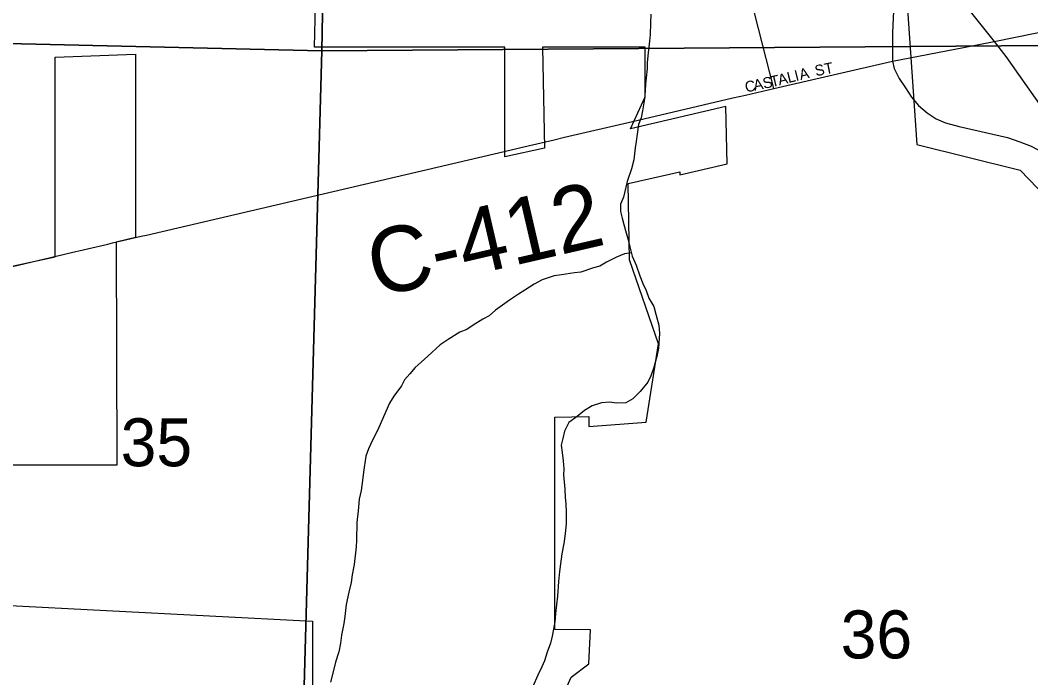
# Model space of a CAD drawing. Extents: x 1588073 to 2013523, y 1090242 to 1357120.
# Drawn here: x 1805571 to 1810221, y 1220235 to 1223262 of the extents above; entities that cross this region are included whole.
import ezdxf

# ---------------------------------------------------------------- set-up
doc = ezdxf.new("R2010")
doc.units = 0
for name, color, linetype in [('GM_X_City_Street', 7, 'Continuous'), ('GM_X_City_Street_Text', 7, 'Continuous'), ('GM_X_Corporation', 7, 'Continuous'), ('GM_X_County_Road', 7, 'Continuous'), ('GM_X_County_Road_Text', 7, 'Continuous'), ('GM_X_Interchange_Ramps', 7, 'Continuous'), ('GM_X_Minor_River', 7, 'Continuous'), ('GM_X_Section', 7, 'Continuous'), ('GM_X_Section_Text', 7, 'Continuous'), ('GM_X_State_Route', 7, 'Continuous'), ('GM_X_US_Route', 7, 'Continuous')]:
    doc.layers.add(name, color=color, linetype=linetype)

msp = doc.modelspace()

# ---------------------------------------------------------------- linework, layer by layer
at = {"layer": 'GM_X_City_Street'}
for points in [[(1809039.4, 1222947.6), (1808915.1, 1223436.3), (1808890.1, 1223548.6), (1808877.6, 1223586.1), (1808859.3, 1223624.9), (1808837.4, 1223659.6), (1808807.2, 1223695.9), (1808778.7, 1223722.6), (1808752.5, 1223742.4), (1808728.4, 1223757.3), (1808693.7, 1223774.5), (1808665.7, 1223785), (1808638.7, 1223792.6), (1808609.3, 1223798.2), (1808455.6, 1223826.3), (1808074, 1223999.7), (1807859.9, 1224119.5)], [(1808908.8, 1222917.5), (1809039.4, 1222947.6), (1809585.5, 1223073.5)], [(1805787.7, 1222188.1), (1805974.1, 1222231.7), (1805995.8, 1222236.7)]]:
    msp.add_lwpolyline(points, dxfattribs=at)
at = {"layer": 'GM_X_Corporation'}
for points in [[(1809607.3, 1223981.3), (1809696.3, 1222690.6), (1810172, 1222572), (1810493.4, 1222238.6)], [(1808035.9, 1220079.1), (1808106.4, 1220237.5), (1808187.1, 1220298.4), (1808195.3, 1220455.2), (1808030.7, 1220456.9), (1808030.5, 1221434.6), (1808187.6, 1221437.3), (1808187.6, 1221392.3), (1808452, 1221410.9), (1808509, 1221771.6), (1808375.4, 1222159.5), (1808369.2, 1222509.7), (1808606.1, 1222564.4), (1808606.1, 1222550.4), (1808824.5, 1222600.9), (1808818.5, 1222864.6), (1808378.9, 1222762.1), (1808447.2, 1222909.8), (1808447.6, 1223138), (1807974.6, 1223137.9), (1807983.1, 1222673.4), (1807800.6, 1222632.6), (1807801.2, 1223137.8), (1806924.7, 1223137.6), (1806938.8, 1223719.1)], [(1805505.1, 1222123.3), (1805732.5, 1222172.8), (1805732.5, 1222449.6), (1805732.3, 1223092), (1806101.3, 1223105), (1806101.5, 1222261.4), (1806012.9, 1222240.4), (1806015.1, 1221214.2), (1805500.5, 1221213.1)], [(1805494.4, 1220569), (1806916.7, 1220494.9), (1806916.8, 1219901.5)]]:
    msp.add_lwpolyline(points, dxfattribs=at)
at = {"layer": 'GM_X_County_Road'}
for points in [[(1808440.6, 1222808.2), (1808850.8, 1222904.1), (1808908.8, 1222917.5)], [(1808076.4, 1222723.1), (1808388.5, 1222796), (1808440.6, 1222808.2)], [(1807868.4, 1222674.5), (1808028.9, 1222712), (1808076.4, 1222723.1)], [(1806151.8, 1222273.2), (1807823.4, 1222664), (1807868.4, 1222674.5)], [(1805995.8, 1222236.7), (1806128.2, 1222267.7), (1806151.8, 1222273.2)], [(1805475.6, 1222115.1), (1805768.6, 1222183.6), (1805787.7, 1222188.1)]]:
    msp.add_lwpolyline(points, dxfattribs=at)
at = {"layer": 'GM_X_Interchange_Ramps'}
msp.add_lwpolyline([(1809585.5, 1223073.5), (1809592.3, 1223039), (1809615.8, 1222993), (1809644.4, 1222950.1), (1809672.3, 1222908), (1809704.3, 1222869), (1809744.6, 1222836.3), (1809785.6, 1222808.6), (1809828.8, 1222789.2), (1809892.3, 1222772.1), (1810114.9, 1222721.4), (1810170.7, 1222702.8), (1810223.7, 1222682.1), (1810272.3, 1222655.9), (1810331.8, 1222618.2), (1810382.5, 1222580.4), (1810428.8, 1222537.1), (1810446.6, 1222517.5), (1810483, 1222541.1)], dxfattribs=at)
at = {"layer": 'GM_X_Minor_River'}
for points in [[(1808472.2, 1223289.9), (1808471.8, 1223247.8), (1808469.2, 1223195.8), (1808466.8, 1223165.7), (1808460.2, 1223111.7), (1808455.7, 1223067.6), (1808455.4, 1223039.6), (1808450.9, 1222997.5), (1808448.6, 1222969.5), (1808446.2, 1222937.4), (1808443.8, 1222899.4), (1808435.1, 1222845.4), (1808428.8, 1222813.4), (1808416.4, 1222781.4), (1808409.9, 1222737.4), (1808405.5, 1222703.4), (1808401.2, 1222675.3)], [(1808401.2, 1222675.3), (1808394.5, 1222619.3), (1808384, 1222577.3), (1808363.3, 1222519.4), (1808346.5, 1222447.4), (1808334.1, 1222415.5), (1808333.7, 1222381.4), (1808341.4, 1222351.3), (1808349.1, 1222321.1), (1808358.7, 1222282.9), (1808368.3, 1222250.8), (1808375.9, 1222218.6), (1808387.5, 1222176.4), (1808405, 1222134.1), (1808422.5, 1222085.8), (1808436.1, 1222049.6), (1808451.8, 1222017.4), (1808463.4, 1221983.2), (1808487, 1221944.8), (1808496.6, 1221908.7), (1808510.1, 1221858.4), (1808513.6, 1221820.3), (1808508.8, 1221752.2), (1808500.4, 1221714.2), (1808485.7, 1221658.2), (1808473.3, 1221624.3), (1808459, 1221596.4), (1808424.4, 1221552.6), (1808390, 1221518.9), (1808357.8, 1221501.2), (1808313.7, 1221499.7), (1808283.7, 1221504), (1808245.6, 1221500.4), (1808203.4, 1221486.9), (1808167.1, 1221465.2), (1808134.7, 1221437.5), (1808096.3, 1221409.8), (1808075.9, 1221370), (1808067.5, 1221336), (1808061.1, 1221306), (1808064.7, 1221271.9), (1808070.3, 1221233.7), (1808071.9, 1221197.6), (1808071.6, 1221169.6), (1808076.8, 1221103.4), (1808078.4, 1221065.3), (1808082.1, 1221035.2), (1808083.6, 1220997.1), (1808083.1, 1220945), (1808078.5, 1220896.9), (1808072, 1220852.9), (1808063.4, 1220804.9), (1808056.9, 1220758.8), (1808052.5, 1220724.8), (1808048, 1220678.8), (1808043.2, 1220610.7), (1808034.3, 1220530.6), (1808031.8, 1220492.5), (1808025.4, 1220458.5), (1808019.1, 1220426.5), (1808010.7, 1220394.5), (1807996.2, 1220352.6), (1807983.7, 1220312.6), (1807971.4, 1220284.7), (1807952.9, 1220246.8), (1807930.3, 1220194.9)], [(1808382.9, 1222191.7), (1808351.6, 1222186.8), (1808315.3, 1222171.2), (1808269, 1222147.6), (1808238.7, 1222129.9), (1808208.6, 1222122.2), (1808150.3, 1222102.8), (1808122.2, 1222099.1), (1808062, 1222089.7), (1808027.9, 1222086), (1807973.6, 1222066.6), (1807935.4, 1222046.9), (1807893, 1222019.3), (1807864.7, 1222001.6), (1807822.4, 1221974), (1807757.7, 1221926.6), (1807729.4, 1221900.8), (1807699.2, 1221885.1), (1807654.8, 1221857.5), (1807626.5, 1221837.8), (1807594.4, 1221826.1), (1807539.9, 1221792.6), (1807503.5, 1221766.9), (1807446.9, 1221715.4), (1807416.5, 1221687.7), (1807388.2, 1221663.9), (1807363.8, 1221634.1), (1807339.5, 1221606.3), (1807325.2, 1221578.4), (1807290.6, 1221530.7), (1807270.2, 1221498.8), (1807253.7, 1221460.9), (1807216.7, 1221377.1), (1807192.1, 1221329.3), (1807173.7, 1221289.4), (1807161.2, 1221255.5), (1807150.4, 1221181.4), (1807146, 1221143.4), (1807139.4, 1221097.3), (1807131, 1221057.4), (1807126.3, 1221003.3), (1807119.7, 1220949.2), (1807118.8, 1220869.1), (1807116.4, 1220837), (1807107.5, 1220756.9), (1807099, 1220708.9), (1807094.5, 1220672.9), (1807084, 1220628.9), (1807071.4, 1220572.9), (1807064.7, 1220516.9), (1807060.3, 1220484.9), (1807049.7, 1220430.9), (1807045.3, 1220394.8), (1807036.8, 1220354.8), (1807022.3, 1220306.9), (1807011.8, 1220262.9), (1806999.2, 1220214.9)]]:
    msp.add_lwpolyline(points, dxfattribs=at)
at = {"layer": 'GM_X_Section'}
for points in [[(1812227.2, 1228444.3), (1812224.6, 1228344.3), (1812168.6, 1223159.6), (1806959.3, 1223121.7), (1807054, 1228412.1)], [(1806959.3, 1223121.7), (1806815.3, 1217935.6), (1806367.2, 1217950.4), (1805464.7, 1217967.9), (1805510.7, 1223154.6)], [(1812168.6, 1223159.6), (1812172.2, 1223091.5), (1812121.6, 1217818.8), (1806815.3, 1217935.6), (1806959.3, 1223121.7)]]:
    msp.add_lwpolyline(points, close=True, dxfattribs=at)
msp.add_lwpolyline([(1807054, 1228412.1), (1806959.3, 1223121.7), (1805510.7, 1223154.6)], dxfattribs=at)
at = {"layer": 'GM_X_State_Route'}
for points in [[(1809582.7, 1223454.1), (1809587.4, 1223408.9), (1809590.4, 1223337.6), (1809584.9, 1223205.9), (1809585.5, 1223073.5)], [(1809912.3, 1223136.4), (1810052.4, 1223163.3), (1810444.8, 1223243.1)], [(1809585.5, 1223073.5), (1809912.3, 1223136.4)]]:
    msp.add_lwpolyline(points, dxfattribs=at)
at = {"layer": 'GM_X_US_Route'}
for points in [[(1809566.6, 1223707.4), (1809568.4, 1223705.6), (1809666.5, 1223605.3), (1809941.9, 1223302.2), (1810052.4, 1223163.3)], [(1810052.4, 1223163.3), (1810107.2, 1223094.3), (1810329.4, 1222778.3), (1810483, 1222541.1), (1810580.1, 1222372.6), (1811943.2, 1219816.2), (1812144.8, 1219453.7), (1813037.9, 1217848.5), (1813037.9, 1217848.4)]]:
    msp.add_lwpolyline(points, dxfattribs=at)

# ---------------------------------------------------------------- texts
at = {"layer": 'GM_X_City_Street_Text'}
for s, rotation, p in [('ST', 11.3113, (1809232.6, 1223003.8)), ('T', 13.181, (1809029, 1222953.5)), ('A', 13.9835, (1809064, 1222961.7)), ('L', 14.0484, (1809106.8, 1222972.4)), ('I', 14.0362, (1809140.9, 1222980.9)), ('A', 14.0415, (1809162.3, 1222986.3)), ('C', 11.7148, (1808911.3, 1222929)), ('A', 11.7214, (1808950.1, 1222937.1)), ('S', 11.8782, (1808993.3, 1222946))]:
    msp.add_text(s, height=50, rotation=rotation, dxfattribs=at).set_placement(p)
at = {"layer": 'GM_X_County_Road_Text'}
msp.add_text('C-412', height=300, rotation=13.0365, dxfattribs=at).set_placement((1807209.2, 1221985.2))
at = {"layer": 'GM_X_Section_Text'}
for s, p in [('35', (1806033.4, 1221208.5)), ('36', (1809346.6, 1220324.1))]:
    msp.add_text(s, height=221, rotation=0, dxfattribs=at).set_placement(p)

doc.saveas('drawing.dxf')
